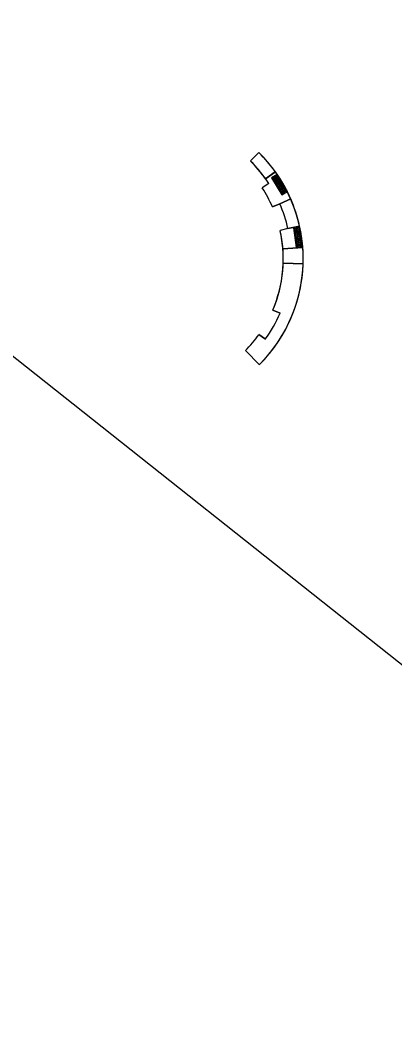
# Model space of a CAD drawing. Extents: x -5665 to 1997148, y 4 to 812485.
# Drawn here: x 1970478.5 to 1970572.4, y 803370.4 to 803626.8 of the extents above; entities that cross this region are included whole.
import ezdxf

# ---------------------------------------------------------------- set-up
doc = ezdxf.new("R2010")
doc.units = 0
doc.layers.add('RD_PD_SW', color=7, linetype='Continuous')
doc.layers.add('RD_SHT_TX', color=7, linetype='Continuous')

msp = doc.modelspace()

# ---------------------------------------------------------------- linework, layer by layer
at = {"layer": 'RD_PD_SW'}
for p, q in [((1970536.27, 803591.5), (1970538.38, 803593.63)), ((1970538.38, 803593.63), (1970536.27, 803591.5)), ((1970540.06, 803587.04), (1970542.5, 803588.79)), ((1970542.45, 803588.75), (1970540.06, 803587.04)), ((1970542.45, 803588.75), (1970540.06, 803587.04)), ((1970540.89, 803585.83), (1970539.21, 803584.74)), ((1970540.89, 803585.83), (1970539.21, 803584.74)), ((1970543.61, 803580.79), (1970546.36, 803582)), ((1970543.61, 803580.79), (1970546.36, 803582)), ((1970546.36, 803582), (1970543.61, 803580.79)), ((1970543.61, 803580.79), (1970541.78, 803579.99)), ((1970541.78, 803579.99), (1970543.61, 803580.79)), ((1970545.66, 803574.53), (1970543.71, 803574.09)), ((1970545.66, 803574.53), (1970543.71, 803574.09)), ((1970545.66, 803574.53), (1970548.59, 803575.19)), ((1970548.59, 803575.19), (1970545.66, 803574.53)), ((1970545.66, 803574.53), (1970548.59, 803575.19)), ((1970544.41, 803569.44), (1970549.39, 803569.82)), ((1970544.41, 803569.44), (1970549.39, 803569.82)), ((1970549.39, 803569.82), (1970544.41, 803569.44)), ((1970544.48, 803565.89), (1970549.48, 803565.72)), ((1970549.48, 803565.72), (1970544.48, 803565.89)), ((1970544.48, 803565.89), (1970549.48, 803565.72)), ((1970543.7, 803553.33), (1970541.86, 803554.12)), ((1970541.86, 803554.12), (1970543.7, 803553.33)), ((1970538.37, 803547.94), (1970539.99, 803546.77)), ((1970539.99, 803546.77), (1970538.37, 803547.94)), ((1970534.98, 803543.95), (1970538.51, 803540.41)), ((1970534.98, 803543.95), (1970538.51, 803540.41))]:
    msp.add_line(p, q, dxfattribs=at)
for points in [[(1970545.54, 803583.84), (1970542.94, 803588.1), (1970541.57, 803587.27), (1970544.17, 803583.01)], [(1970549.3, 803570.01), (1970548.66, 803574.95), (1970547.08, 803574.75), (1970547.71, 803569.81)]]:
    msp.add_lwpolyline(points, close=True, dxfattribs=at)
msp.add_lwpolyline([(1970542.5, 803588.79), (1970542.45, 803588.75)], dxfattribs=at)
for centre, radius in [((1970541.98, 803587.16), 0.146), ((1970541.98, 803587.16), 0.073), ((1970542.19, 803586.82), 0.146), ((1970542.19, 803586.82), 0.073), ((1970542.41, 803587.42), 0.146), ((1970542.41, 803587.42), 0.073), ((1970542.62, 803587.08), 0.146), ((1970542.62, 803587.08), 0.073), ((1970542.83, 803586.74), 0.146), ((1970542.85, 803587.68), 0.146), ((1970542.83, 803586.74), 0.073), ((1970542.85, 803587.68), 0.073), ((1970543.05, 803587.34), 0.146), ((1970543.05, 803587.34), 0.073), ((1970543.26, 803587), 0.146), ((1970543.26, 803587), 0.073), ((1970543.47, 803586.66), 0.146), ((1970542.4, 803586.48), 0.146), ((1970542.4, 803586.48), 0.073), ((1970542.61, 803586.13), 0.146), ((1970542.61, 803586.13), 0.073), ((1970542.82, 803585.79), 0.146), ((1970542.82, 803585.79), 0.073), ((1970543.03, 803585.45), 0.146), ((1970543.04, 803586.39), 0.146), ((1970543.03, 803585.45), 0.073), ((1970543.04, 803586.39), 0.073), ((1970543.23, 803585.11), 0.146), ((1970543.24, 803586.05), 0.146), ((1970543.23, 803585.11), 0.073), ((1970543.24, 803586.05), 0.073), ((1970543.44, 803584.77), 0.146), ((1970543.45, 803585.71), 0.146), ((1970543.44, 803584.77), 0.073), ((1970543.45, 803585.71), 0.073), ((1970543.47, 803586.66), 0.073), ((1970543.65, 803584.43), 0.146), ((1970543.66, 803585.37), 0.146), ((1970543.68, 803586.32), 0.146), ((1970543.65, 803584.43), 0.073), ((1970543.66, 803585.37), 0.073), ((1970543.68, 803586.32), 0.073), ((1970543.86, 803584.09), 0.146), ((1970543.87, 803585.03), 0.146), ((1970543.89, 803585.98), 0.146), ((1970543.87, 803585.03), 0.073), ((1970543.89, 803585.98), 0.073), ((1970544.08, 803584.69), 0.146), ((1970544.09, 803585.63), 0.146), ((1970544.08, 803584.69), 0.073), ((1970544.09, 803585.63), 0.073), ((1970544.28, 803584.35), 0.146), ((1970544.3, 803585.29), 0.146), ((1970544.28, 803584.35), 0.073), ((1970544.3, 803585.29), 0.073), ((1970544.51, 803584.95), 0.146), ((1970544.51, 803584.95), 0.073), ((1970544.72, 803584.61), 0.146), ((1970544.72, 803584.61), 0.073), ((1970544.93, 803584.27), 0.146), ((1970544.93, 803584.27), 0.073), ((1970543.86, 803584.09), 0.073), ((1970544.07, 803583.74), 0.146), ((1970544.07, 803583.74), 0.073), ((1970544.28, 803583.4), 0.146), ((1970544.28, 803583.4), 0.073), ((1970544.49, 803584), 0.146), ((1970544.49, 803584), 0.073), ((1970544.7, 803583.66), 0.146), ((1970544.7, 803583.66), 0.073), ((1970545.14, 803583.93), 0.146), ((1970545.14, 803583.93), 0.073), ((1970547.41, 803574.49), 0.146), ((1970547.46, 803574.09), 0.146), ((1970547.41, 803574.49), 0.073), ((1970547.46, 803574.09), 0.073), ((1970547.9, 803574.55), 0.146), ((1970547.95, 803574.15), 0.146), ((1970547.9, 803574.55), 0.073), ((1970547.95, 803574.15), 0.073), ((1970548.41, 803574.62), 0.146), ((1970548.46, 803574.22), 0.146), ((1970548.41, 803574.62), 0.073), ((1970548.46, 803574.22), 0.073), ((1970547.51, 803573.69), 0.146), ((1970547.56, 803573.3), 0.146), ((1970547.51, 803573.69), 0.073), ((1970547.61, 803572.9), 0.146), ((1970547.56, 803573.3), 0.073), ((1970547.66, 803572.5), 0.146), ((1970547.61, 803572.9), 0.073), ((1970547.71, 803572.11), 0.146), ((1970547.66, 803572.5), 0.073), ((1970547.77, 803571.71), 0.146), ((1970547.71, 803572.11), 0.073), ((1970547.82, 803571.31), 0.146), ((1970547.77, 803571.71), 0.073), ((1970548.01, 803573.76), 0.146), ((1970548.06, 803573.36), 0.146), ((1970548.01, 803573.76), 0.073), ((1970548.11, 803572.96), 0.146), ((1970548.06, 803573.36), 0.073), ((1970548.16, 803572.57), 0.146), ((1970548.11, 803572.96), 0.073), ((1970548.21, 803572.17), 0.146), ((1970548.16, 803572.57), 0.073), ((1970548.26, 803571.77), 0.146), ((1970548.21, 803572.17), 0.073), ((1970548.31, 803571.38), 0.146), ((1970548.26, 803571.77), 0.073), ((1970548.31, 803571.38), 0.073), ((1970548.51, 803573.82), 0.146), ((1970548.56, 803573.43), 0.146), ((1970548.51, 803573.82), 0.073), ((1970548.61, 803573.03), 0.146), ((1970548.56, 803573.43), 0.073), ((1970548.66, 803572.63), 0.146), ((1970548.61, 803573.03), 0.073), ((1970548.71, 803572.24), 0.146), ((1970548.66, 803572.63), 0.073), ((1970548.77, 803571.84), 0.146), ((1970548.71, 803572.24), 0.073), ((1970548.82, 803571.44), 0.146), ((1970548.77, 803571.84), 0.073), ((1970548.82, 803571.44), 0.073), ((1970547.87, 803570.92), 0.146), ((1970547.82, 803571.31), 0.073), ((1970547.92, 803570.52), 0.146), ((1970547.87, 803570.92), 0.073), ((1970547.97, 803570.12), 0.146), ((1970547.92, 803570.52), 0.073), ((1970547.97, 803570.12), 0.073), ((1970548.36, 803570.98), 0.146), ((1970548.41, 803570.58), 0.146), ((1970548.36, 803570.98), 0.073), ((1970548.46, 803570.19), 0.146), ((1970548.41, 803570.58), 0.073), ((1970548.46, 803570.19), 0.073), ((1970548.87, 803571.04), 0.146), ((1970548.92, 803570.65), 0.146), ((1970548.87, 803571.04), 0.073), ((1970548.97, 803570.25), 0.146), ((1970548.92, 803570.65), 0.073), ((1970548.97, 803570.25), 0.073)]:
    msp.add_circle(centre, radius, dxfattribs=at)
for radius, start, end in [(37.54, 315.0167, 45.2726), (37.54, 35.5569, 45.2726), (34.54, 33.119, 45.2726), (34.54, 35.5569, 45.2726), (34.54, 33.119, 35.5569), (37.54, 23.6182, 35.5569), (32.54, 23.6182, 33.119), (32.54, 23.6182, 33.119), (37.54, 12.6732, 23.6182), (34.54, 12.6732, 23.6182), (34.54, 12.6732, 23.6182), (32.54, 336.7706, 12.6732), (32.54, 4.385, 12.6732), (37.54, 4.385, 12.6732), (32.54, 358.1206, 4.385), (37.54, 358.1206, 4.385), (37.54, 315.0167, 358.1206), (32.54, 336.7706, 358.1206), (34.54, 324.241, 336.7706), (34.54, 324.241, 336.7706), (32.54, 315.0167, 324.241), (32.54, 315.0167, 324.241)]:
    msp.add_arc((1970511.96, 803566.95), radius, start, end, dxfattribs=at)
at = {"layer": 'RD_SHT_TX'}
msp.add_line((1970944.17, 803171.9), (1969902.74, 803997.33), dxfattribs=at)

doc.saveas('drawing.dxf')
